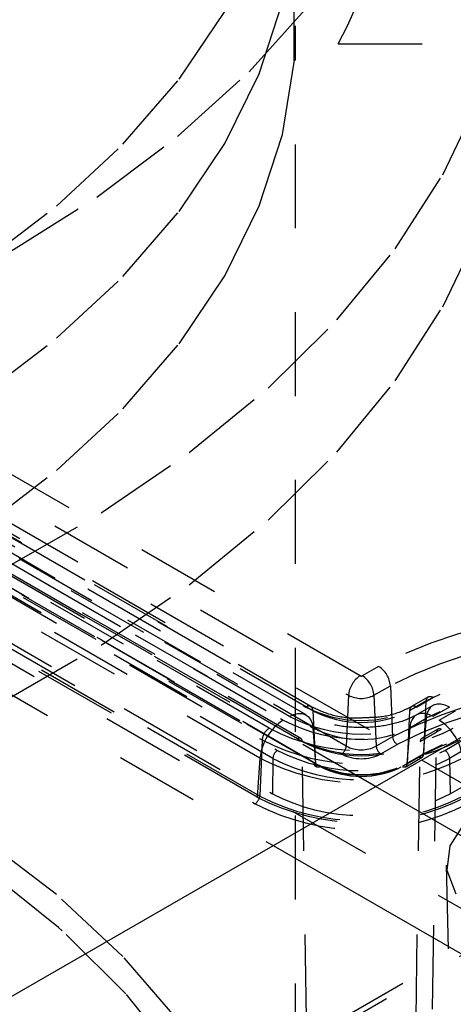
# Model space of a CAD drawing. Header units: inches. Extents: x 1907 to 2452, y -210 to -54.
# Tile 514 of 656: x 2008.987 to 2009.503, y -195.41 to -194.237. Entities that reach past the tile are written whole.
import ezdxf

# ---------------------------------------------------------------- set-up
doc = ezdxf.new("R2010")
doc.units = ezdxf.units.IN
doc.header["$LTSCALE"] = 0.5
doc.header["$MEASUREMENT"] = 0
doc.linetypes.add('HIDDEN', pattern=[0.225, 0.15, -0.075])
doc.layers.add('SID-M-H', color=4, linetype='HIDDEN')
doc.layers.add('SID-M-S', color=105, linetype='Continuous')

msp = doc.modelspace()

# ---------------------------------------------------------------- linework, layer by layer
at = {"layer": 'SID-M-H'}
for p, q in [((2015.11487, -198.53046), (1991.78034, -185.05973)), ((2009.36604, -194.11103), (2009.36604, -194.26535)), ((2009.31351, -194.28731), (2009.31351, -194.20066)), ((2009.27208, -194.30117), (2009.29966, -194.216)), ((2009.17678, -194.30772), (2009.23101, -194.22692)), ((2009.25992, -194.29887), (2009.33293, -194.2179)), ((2009.31524, -196.28534), (2009.31524, -194.24398)), ((2009.36604, -194.26535), (2009.95324, -194.26535)), ((2009.29966, -194.37359), (2009.31351, -194.28731)), ((2009.17496, -194.37585), (2009.25992, -194.29887)), ((2009.10988, -194.38528), (2009.17678, -194.30772)), ((2009.23101, -194.38451), (2009.27208, -194.30117)), ((2009.49042, -194.42159), (2009.53367, -194.33101)), ((2009.0787, -194.44827), (2009.17496, -194.37585)), ((2009.27208, -194.45876), (2009.29966, -194.37359)), ((2011.17516, -194.38554), (2008.31262, -196.03805)), ((2009.03087, -194.45895), (2009.10988, -194.38528)), ((2009.17678, -194.46531), (2009.23101, -194.38451)), ((2009.43384, -194.50968), (2009.49042, -194.42159)), ((2008.27687, -194.43297), (2009.46519, -195.11898)), ((2008.97188, -194.51557), (2009.0787, -194.44827)), ((2008.94041, -194.5281), (2009.03087, -194.45895)), ((2009.23101, -194.5421), (2009.27208, -194.45876)), ((2009.10988, -194.54287), (2009.17678, -194.46531)), ((2009.4105, -195.15055), (2008.24905, -194.48006)), ((2009.49042, -194.57918), (2009.53367, -194.4886)), ((2009.36436, -194.59464), (2009.43384, -194.50968)), ((2009.03087, -194.61654), (2009.10988, -194.54287)), ((2009.17678, -194.6229), (2009.23101, -194.5421)), ((2009.43384, -194.66727), (2009.49042, -194.57918)), ((2008.81735, -195.75338), (2010.82222, -194.59599)), ((2009.28248, -194.67584), (2009.36436, -194.59464)), ((2008.24081, -194.6162), (2009.28847, -195.221)), ((2008.94041, -194.68569), (2009.03087, -194.61654)), ((2009.39219, -195.01873), (2008.69622, -194.61695)), ((2010.82222, -194.62785), (2008.84518, -195.76917)), ((2009.10988, -194.70046), (2009.17678, -194.6229)), ((2008.68232, -194.64021), (2009.37829, -195.04198)), ((2008.6316, -194.65426), (2009.32757, -195.05603)), ((2009.33347, -195.05545), (2008.6375, -194.65367)), ((2009.33591, -195.06036), (2008.63994, -194.65858)), ((2008.60468, -194.66979), (2009.30065, -195.07157)), ((2009.30803, -195.06731), (2008.61206, -194.66553)), ((2009.32771, -195.06536), (2008.63174, -194.66359)), ((2009.36436, -194.75223), (2009.43384, -194.66727)), ((2009.2839, -195.08124), (2008.58793, -194.67946)), ((2008.63979, -194.67887), (2009.33576, -195.08065)), ((2009.18881, -194.75268), (2009.28248, -194.67584)), ((2008.57959, -194.69342), (2009.27556, -195.09519)), ((2009.31763, -195.09392), (2008.62166, -194.69214)), ((2009.32157, -195.09353), (2008.62559, -194.69175)), ((2008.62722, -194.69524), (2009.3232, -195.09702)), ((2008.59787, -194.70587), (2009.29384, -195.10765)), ((2008.67408, -194.7101), (2009.37005, -195.11188)), ((2009.37561, -195.10257), (2008.67964, -194.7008)), ((2009.03087, -194.77414), (2009.10988, -194.70046)), ((2009.27292, -195.11692), (2008.57695, -194.71515)), ((2009.28827, -195.11718), (2008.5923, -194.7154)), ((2008.64289, -194.72201), (2009.33886, -195.12378)), ((2009.33914, -195.12329), (2008.64317, -194.72151)), ((2008.64452, -194.72528), (2009.34049, -195.12706)), ((2009.34442, -195.12667), (2008.64845, -194.72489)), ((2009.08404, -194.82458), (2009.18881, -194.75268)), ((2009.28248, -194.83343), (2009.36436, -194.75223)), ((2009.26954, -195.16347), (2008.57357, -194.76169)), ((2009.2726, -195.16204), (2008.57663, -194.76026)), ((2008.59167, -194.75767), (2009.28764, -195.15945)), ((2008.57107, -194.76956), (2009.26704, -195.17134)), ((2008.94041, -194.84328), (2009.03087, -194.77414)), ((2008.96896, -194.89101), (2009.08404, -194.82458)), ((2009.18881, -194.91027), (2009.28248, -194.83343)), ((2009.08404, -194.98217), (2009.18881, -194.91027)), ((2008.96896, -195.04861), (2009.08404, -194.98217)), ((2009.41415, -195.00748), (2009.39466, -195.01873)), ((2009.40856, -195.04198), (2009.42805, -195.03073)), ((2009.42805, -195.03073), (2009.43073, -195.09132)), ((2009.37829, -195.04198), (2009.37561, -195.10257)), ((2009.40856, -195.04198), (2009.41124, -195.10257)), ((2009.47043, -195.04911), (2009.45094, -195.06036)), ((2009.47287, -195.0442), (2009.45338, -195.05545)), ((2009.45928, -195.05603), (2009.47877, -195.04478)), ((2009.47043, -195.04911), (2009.46748, -195.11254)), ((2009.33591, -195.06036), (2009.33886, -195.12378)), ((2009.45094, -195.06036), (2009.44799, -195.12378)), ((2009.45338, -195.05545), (2009.45354, -195.05536)), ((2009.45354, -195.05536), (2009.4538, -195.05524)), ((2009.47863, -195.05411), (2009.45914, -195.06536)), ((2009.47334, -195.05958), (2009.4715, -195.06407)), ((2009.47604, -195.05606), (2009.47334, -195.05958)), ((2009.4795, -195.05365), (2009.47604, -195.05606)), ((2009.49831, -195.05606), (2009.47882, -195.06731)), ((2009.48361, -195.05242), (2009.4795, -195.05365)), ((2009.48822, -195.05242), (2009.48361, -195.05242)), ((2009.4862, -195.07157), (2009.50568, -195.06032)), ((2009.49318, -195.05365), (2009.48822, -195.05242)), ((2009.49831, -195.05606), (2009.49318, -195.05365)), ((2009.30803, -195.06731), (2009.31316, -195.0649)), ((2009.31316, -195.0649), (2009.31812, -195.06367)), ((2009.31812, -195.06367), (2009.32273, -195.06367)), ((2009.32273, -195.06367), (2009.32684, -195.0649)), ((2009.32684, -195.0649), (2009.3303, -195.06731)), ((2009.3303, -195.06731), (2009.333, -195.07083)), ((2009.333, -195.07083), (2009.33484, -195.07532)), ((2009.45109, -195.08065), (2009.47058, -195.0694)), ((2009.45386, -195.07083), (2009.45201, -195.07532)), ((2009.45655, -195.06731), (2009.45386, -195.07083)), ((2009.46002, -195.0649), (2009.45655, -195.06731)), ((2009.46412, -195.06367), (2009.46002, -195.0649)), ((2009.46873, -195.06367), (2009.46412, -195.06367)), ((2009.47058, -195.0694), (2009.4672, -195.11204)), ((2009.47369, -195.0649), (2009.46873, -195.06367)), ((2009.4715, -195.06407), (2009.47058, -195.0694)), ((2009.47882, -195.06731), (2009.47369, -195.0649)), ((2009.33484, -195.07532), (2009.33576, -195.08065)), ((2009.33576, -195.08065), (2009.33914, -195.12329)), ((2009.45109, -195.08065), (2009.44771, -195.12329)), ((2009.45201, -195.07532), (2009.45109, -195.08065)), ((2009.45981, -196.61576), (2009.48314, -195.08577)), ((2009.46366, -195.09702), (2009.48314, -195.08577)), ((2009.48477, -195.08228), (2009.46529, -195.09353)), ((2009.48871, -195.08267), (2009.46922, -195.09392)), ((2009.27556, -195.09519), (2009.2726, -195.16204)), ((2009.34653, -196.62701), (2009.3232, -195.09702)), ((2009.43073, -195.09132), (2009.41124, -195.10257)), ((2009.44033, -196.62701), (2009.46366, -195.09702)), ((2009.49301, -195.10765), (2009.5125, -195.0964)), ((2009.4168, -195.11188), (2009.43629, -195.10063)), ((2009.51807, -195.10593), (2009.49858, -195.11718)), ((2009.27292, -195.11692), (2009.26954, -195.16347)), ((2009.28827, -195.11718), (2009.28764, -195.15945)), ((2009.46192, -195.11542), (2009.44243, -195.12667)), ((2009.44636, -195.12706), (2009.46585, -195.11581)), ((2009.4672, -195.11204), (2009.44771, -195.12329)), ((2009.44799, -195.12378), (2009.46748, -195.11254)), ((2009.49858, -195.11718), (2009.49921, -195.15945)), ((2009.49921, -195.15945), (2009.5187, -195.1482)), ((2009.51632, -195.194), (2009.4987, -195.22128)), ((2009.03087, -195.27955), (2008.94041, -195.2104)), ((2009.4987, -195.22128), (2009.4951, -195.25032)), ((2009.49466, -195.24428), (2009.52201, -196.52366)), ((2009.03319, -195.31864), (2008.9501, -195.25199)), ((2009.4951, -195.25032), (2009.50582, -195.27876)), ((2009.10988, -195.35322), (2009.03087, -195.27955)), ((2009.03768, -195.32261), (2009.03319, -195.31864)), ((2009.11341, -195.39767), (2009.03768, -195.32261)), ((2009.17678, -195.43079), (2009.10988, -195.35322)), ((2009.17665, -195.47648), (2009.11341, -195.39767))]:
    msp.add_line(p, q, dxfattribs=at)
for centre, radius, start, end in [((2009.05158, -194.08639), 0.36181, 330.35534, 29.64466), ((2009.67181, -195.50476), 0.56008, 62.60967, 117.39033), ((2009.67181, -195.50119), 0.52986, 62.60967, 117.39033), ((2009.67181, -195.43777), 0.43774, 62.60967, 117.39033), ((2009.67181, -195.41735), 0.41961, 62.60967, 117.39033), ((2009.39768, -195.03311), 0.03047, 4.46649, 57.26592), ((2009.67181, -195.39092), 0.37714, 62.60967, 117.39033), ((2009.40866, -195.04436), 0.03047, 122.73408, 175.53351), ((2009.39343, -195.01634), 0.00269, 242.60967, 297.39033), ((2009.37819, -195.04436), 0.03047, 4.46649, 57.26592), ((2009.67181, -195.45778), 0.43742, 62.60967, 117.39033), ((2009.67181, -195.55661), 0.52404, 62.60967, 117.39033), ((2009.67181, -195.43606), 0.39801, 62.60967, 117.39033), ((2009.39343, -195.01277), 0.03291, 242.60967, 297.39033), ((2009.67181, -195.55518), 0.51195, 62.60967, 117.39033), ((2009.4761, -195.04886), 0.00567, 124.71504, 182.52078), ((2009.47532, -195.04951), 0.00585, 53.89164, 114.7979), ((2009.67181, -195.4499), 0.41011, 62.60967, 117.39033), ((2009.33083, -195.05994), 0.00509, 355.32552, 129.85725), ((2009.39343, -194.92892), 0.14316, 242.60967, 297.39033), ((2009.39343, -194.94935), 0.12503, 242.60967, 297.39033), ((2009.45661, -195.06011), 0.00567, 124.71504, 182.52078), ((2009.45575, -195.06109), 0.00617, 55.0631, 108.48729), ((2009.67181, -195.50695), 0.44477, 62.60967, 117.39033), ((2009.33379, -195.12299), 0.06117, 122.80086, 174.311), ((2009.39343, -194.89252), 0.20166, 242.60967, 297.39033), ((2009.39343, -194.90249), 0.18563, 242.60967, 297.39033), ((2009.67181, -195.52052), 0.45625, 62.60967, 117.39033), ((2009.67181, -195.50691), 0.44417, 62.60967, 117.39033), ((2009.45306, -195.12299), 0.06117, 5.689, 57.19914), ((2009.29378, -195.09662), 0.01828, 122.73408, 175.53351), ((2009.39343, -194.86985), 0.23807, 242.60967, 297.39033), ((2009.39343, -194.96935), 0.12534, 242.60967, 297.39033), ((2009.48703, -195.08546), 0.0039, 125.35847, 184.60773), ((2009.48641, -195.0858), 0.00389, 53.76669, 114.92285), ((2009.39343, -194.86771), 0.2562, 242.60967, 297.39033), ((2009.31991, -195.09693), 0.00378, 64.12837, 127.18209), ((2009.39343, -194.94763), 0.16476, 242.60967, 297.39033), ((2009.31931, -195.09671), 0.0039, 355.39227, 54.64153), ((2009.39343, -194.96147), 0.15266, 242.60967, 297.39033), ((2009.44288, -195.09037), 0.01219, 184.46649, 237.26592), ((2009.46754, -195.09671), 0.0039, 125.35847, 184.60773), ((2009.46694, -195.09693), 0.00378, 52.81791, 115.87163), ((2009.30038, -195.11786), 0.01213, 122.65226, 176.77035), ((2009.39343, -194.91545), 0.21647, 242.60967, 297.39033), ((2009.36346, -195.10162), 0.01219, 302.73408, 355.53351), ((2009.39343, -195.06818), 0.03873, 242.60967, 297.39033), ((2009.42339, -195.10162), 0.01219, 184.46649, 237.26592), ((2009.48647, -195.11786), 0.01213, 3.22965, 57.34774), ((2009.39343, -194.88435), 0.26194, 242.60967, 297.39033), ((2009.39343, -194.91423), 0.22857, 242.60967, 297.39033), ((2009.39343, -195.06676), 0.05082, 242.60967, 297.39033), ((2009.4642, -195.11239), 0.0038, 232.95922, 295.73033), ((2009.4637, -195.1127), 0.00378, 304.71504, 2.52078), ((2009.39343, -195.01848), 0.1186, 242.60967, 297.39033), ((2009.34264, -195.12395), 0.00378, 177.47922, 235.28496), ((2009.39343, -195.01852), 0.118, 242.60967, 297.39033), ((2009.34214, -195.12364), 0.0038, 244.26967, 307.04078), ((2009.39343, -195.03209), 0.10651, 242.60967, 297.39033), ((2009.44472, -195.12364), 0.0038, 232.95922, 295.73033), ((2009.44421, -195.12395), 0.00378, 304.71504, 2.52078), ((2009.26045, -195.16109), 0.01219, 302.73408, 355.53351), ((2009.39343, -194.92437), 0.26928, 242.60967, 297.39033), ((2009.39343, -194.92885), 0.26263, 242.60967, 297.39033), ((2009.39343, -194.95528), 0.22995, 242.60967, 297.39033), ((2009.39343, -194.92742), 0.27472, 242.60967, 297.39033)]:
    msp.add_arc(centre, radius, start, end, dxfattribs=at)
for points, knots in [([(2009.865, -195.05411), (2009.85683, -195.04972), (2009.83344, -195.03714), (2009.7891, -195.02153), (2009.73212, -195.00998), (2009.67251, -195.00608), (2009.61286, -195.0098), (2009.55573, -195.0212), (2009.51087, -195.03682), (2009.4871, -195.04957), (2009.47863, -195.05411)], [0, 0, 0, 0, 0.0758345, 0.2171132, 0.3579582, 0.4983882, 0.6387925, 0.7796331, 0.9214278, 1, 1, 1, 1]), ([(2009.39943, -195.06871), (2009.39443, -195.06906), (2009.37922, -195.07014), (2009.35481, -195.06549), (2009.3403, -195.05866), (2009.33347, -195.05545)], [0, 0, 0, 0, 0.2057282, 0.6261106, 1, 1, 1, 1]), ([(2009.45338, -195.05545), (2009.44954, -195.0574), (2009.43863, -195.06296), (2009.41969, -195.06845), (2009.40461, -195.06864), (2009.39943, -195.06871)], [0, 0, 0, 0, 0.2632356, 0.74687, 1, 1, 1, 1]), ([(2009.45914, -195.06536), (2009.45575, -195.06713), (2009.44631, -195.07208), (2009.42431, -195.07851), (2009.39417, -195.08147), (2009.36294, -195.07871), (2009.34026, -195.072), (2009.33069, -195.06693), (2009.32771, -195.06536)], [0, 0, 0, 0, 0.1047122, 0.2921647, 0.4930167, 0.701111, 0.9072219, 1, 1, 1, 1])]:
    msp.add_open_spline(points, degree=3, knots=knots, dxfattribs=at)
at = {"layer": 'SID-M-S'}
for p, q in [((2002.03339, -199.40926), (2015.11487, -191.85749)), ((2009.46519, -195.11898), (2009.81108, -195.31865)), ((2009.78325, -195.36574), (2009.4105, -195.15055)), ((2009.28847, -195.221), (2009.78325, -195.50663))]:
    msp.add_line(p, q, dxfattribs=at)

doc.saveas('drawing.dxf')
